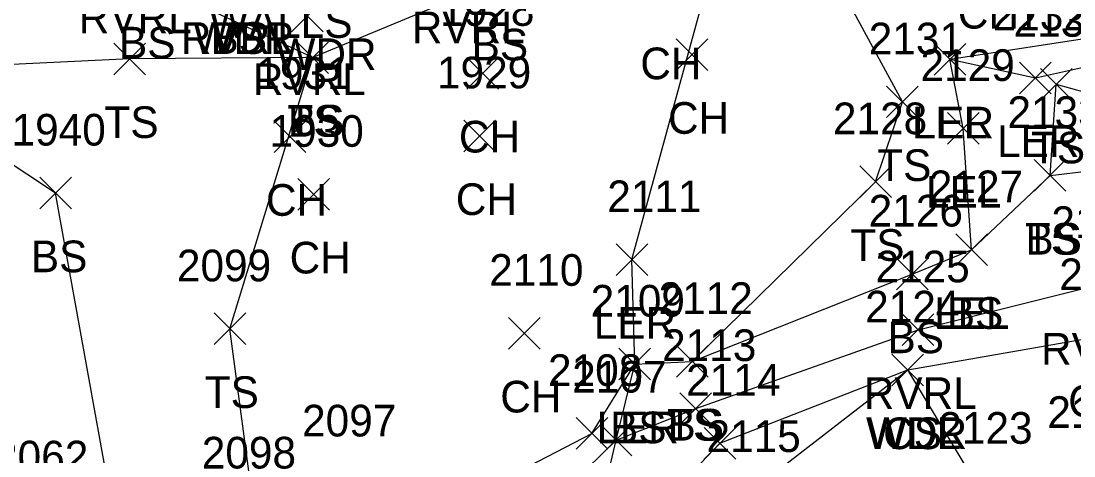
# Model space of a CAD drawing. Extents: x 1504228 to 1506103, y 437717 to 440106.
# Drawn here: x 1505135.1 to 1505201.5, y 438138 to 438165.5 of the extents above; entities that cross this region are included whole.
import ezdxf

# ---------------------------------------------------------------- set-up
doc = ezdxf.new("R2010")
doc.units = 0
for name, color, linetype in [('L_A', 7, 'Continuous'), ('L_I', 7, 'Continuous'), ('L_TIC', 7, 'Continuous'), ('LARO', 7, 'Continuous'), ('LAWA', 7, 'Continuous'), ('LAWE', 7, 'Continuous'), ('LELB', 7, 'Continuous')]:
    doc.layers.add(name, color=color, linetype=linetype)

msp = doc.modelspace()

# ---------------------------------------------------------------- linework, layer by layer
at = {"layer": 'L_TIC'}
for points in [[(1505152.153, 438164.832), (1505154.153, 438166.832)], [(1505154.153, 438164.832), (1505152.153, 438166.832)], [(1505176.436, 438162.385), (1505178.436, 438164.385)], [(1505178.436, 438162.385), (1505176.436, 438164.385)], [(1505140.943, 438162.117), (1505142.943, 438164.117)], [(1505142.943, 438162.117), (1505140.943, 438164.117)], [(1505152.497, 438162.2), (1505154.497, 438164.2)], [(1505154.497, 438162.2), (1505152.497, 438164.2)], [(1505152.497, 438162.2), (1505154.497, 438164.2)], [(1505154.497, 438162.2), (1505152.497, 438164.2)], [(1505192.725, 438162.089), (1505194.725, 438164.089)], [(1505194.725, 438162.089), (1505192.725, 438164.089)], [(1505192.725, 438162.089), (1505194.725, 438164.089)], [(1505194.725, 438162.089), (1505192.725, 438164.089)], [(1505163.235, 438161.203), (1505165.235, 438163.203)], [(1505165.235, 438161.203), (1505163.235, 438163.203)], [(1505198.113, 438160.918), (1505200.113, 438162.918)], [(1505200.113, 438160.918), (1505198.113, 438162.918)], [(1505199.429, 438160.515), (1505201.429, 438162.515)], [(1505201.429, 438160.515), (1505199.429, 438162.515)], [(1505189.722, 438159.403), (1505191.722, 438161.403)], [(1505191.722, 438159.403), (1505189.722, 438161.403)], [(1505193.566, 438157.722), (1505195.566, 438159.722)], [(1505195.566, 438157.722), (1505193.566, 438159.722)], [(1505151.061, 438157.205), (1505153.061, 438159.205)], [(1505153.061, 438157.205), (1505151.061, 438159.205)], [(1505163.041, 438157.254), (1505165.041, 438159.254)], [(1505165.041, 438157.254), (1505163.041, 438159.254)], [(1505188.028, 438154.358), (1505190.028, 438156.358)], [(1505190.028, 438154.358), (1505188.028, 438156.358)], [(1505199.044, 438154.753), (1505201.044, 438156.753)], [(1505201.044, 438154.753), (1505199.044, 438156.753)], [(1505199.044, 438154.753), (1505201.044, 438156.753)], [(1505201.044, 438154.753), (1505199.044, 438156.753)], [(1505136.265, 438153.64), (1505138.265, 438155.64)], [(1505138.265, 438153.64), (1505136.265, 438155.64)], [(1505152.552, 438153.563), (1505154.552, 438155.563)], [(1505154.552, 438153.563), (1505152.552, 438155.563)], [(1505194.084, 438150.064), (1505196.084, 438152.064)], [(1505196.084, 438150.064), (1505194.084, 438152.064)], [(1505194.084, 438150.064), (1505196.084, 438152.064)], [(1505196.084, 438150.064), (1505194.084, 438152.064)], [(1505172.651, 438149.434), (1505174.651, 438151.434)], [(1505174.651, 438149.434), (1505172.651, 438151.434)], [(1505190.339, 438148.526), (1505192.339, 438150.526)], [(1505192.339, 438148.526), (1505190.339, 438150.526)], [(1505147.272, 438145.065), (1505149.272, 438147.065)], [(1505149.272, 438145.065), (1505147.272, 438147.065)], [(1505190.715, 438145.002), (1505192.715, 438147.002)], [(1505192.715, 438145.002), (1505190.715, 438147.002)], [(1505165.851, 438144.782), (1505167.851, 438146.782)], [(1505167.851, 438144.782), (1505165.851, 438146.782)], [(1505176.453, 438143.004), (1505178.453, 438145.004)], [(1505178.453, 438143.004), (1505176.453, 438145.004)], [(1505176.453, 438143.004), (1505178.453, 438145.004)], [(1505178.453, 438143.004), (1505176.453, 438145.004)], [(1505172.824, 438142.837), (1505174.824, 438144.837)], [(1505174.824, 438142.837), (1505172.824, 438144.837)], [(1505172.824, 438142.837), (1505174.824, 438144.837)], [(1505174.824, 438142.837), (1505172.824, 438144.837)], [(1505190.063, 438142.467), (1505192.063, 438144.467)], [(1505192.063, 438142.467), (1505190.063, 438144.467)], [(1505190.063, 438142.467), (1505192.063, 438144.467)], [(1505192.063, 438142.467), (1505190.063, 438144.467)], [(1505190.063, 438142.467), (1505192.063, 438144.467)], [(1505192.063, 438142.467), (1505190.063, 438144.467)], [(1505176.677, 438140.032), (1505178.677, 438142.032)], [(1505178.677, 438140.032), (1505176.677, 438142.032)], [(1505170.122, 438138.456), (1505172.122, 438140.456)], [(1505172.122, 438138.456), (1505170.122, 438140.456)], [(1505171.649, 438138.038), (1505173.649, 438140.038)], [(1505173.649, 438138.038), (1505171.649, 438140.038)], [(1505171.649, 438138.038), (1505173.649, 438140.038)], [(1505173.649, 438138.038), (1505171.649, 438140.038)], [(1505178.199, 438137.842), (1505180.199, 438139.842)], [(1505180.199, 438137.842), (1505178.199, 438139.842)]]:
    msp.add_lwpolyline(points, dxfattribs=at)
at = {"layer": 'LARO'}
for points in [[(1505168.002, 438119.282), (1505172.649, 438139.038), (1505173.824, 438143.837), (1505173.651, 438150.434), (1505180.265, 438174.662)], [(1505195.084, 438151.064), (1505194.566, 438158.722), (1505193.725, 438163.089), (1505204.671, 438164.78), (1505213.345, 438166.691)], [(1505193.725, 438163.089), (1505199.113, 438161.918), (1505205.569, 438163.344), (1505208.365, 438156.74)]]:
    msp.add_lwpolyline(points, dxfattribs=at)
at = {"layer": 'LAWA'}
for points in [[(1505045.774, 438104.61), (1505061.758, 438093.168), (1505077.881, 438090.399), (1505093.504, 438098.641), (1505109.795, 438092.212), (1505131.29, 438100.118), (1505148.382, 438107.988), (1505158.417, 438108.861), (1505165.366, 438112.735), (1505169.869, 438120.164), (1505171.081, 438128.212), (1505172.704, 438131.996), (1505179.199, 438138.842), (1505191.063, 438143.467)], [(1505132.404, 438094.128), (1505156.755, 438083.861), (1505182.688, 438084.526), (1505192.198, 438117.824), (1505190.293, 438128.897), (1505195.68, 438135.804), (1505191.063, 438143.467)]]:
    msp.add_lwpolyline(points, dxfattribs=at)
at = {"layer": 'LAWE'}
msp.add_lwpolyline([(1505134.067, 438123.525), (1505138.547, 438125.629), (1505142.229, 438122.311), (1505147.195, 438119.679), (1505154.437, 438121.689), (1505161.461, 438128.08), (1505172.649, 438139.038), (1505177.677, 438141.032), (1505191.715, 438146.002), (1505202.906, 438148.803)], dxfattribs=at)
at = {"layer": 'LELB'}
for points in [[(1505190.754, 438180.051), (1505183.502, 438180.459), (1505172.002, 438176.044), (1505165.088, 438168.018), (1505153.497, 438163.2), (1505142.827, 438168.143), (1505121.603, 438174.613), (1505101.25, 438173.927), (1505080.769, 438178.505), (1505064.451, 438180.678)], [(1505177.453, 438144.004), (1505189.028, 438155.358), (1505190.722, 438160.403), (1505182.993, 438174.698)], [(1505153.497, 438163.2), (1505141.943, 438163.117), (1505128.828, 438162.493), (1505120.89, 438165.479), (1505101.813, 438129.775)], [(1505137.265, 438154.64), (1505120.89, 438165.479)], [(1505148.272, 438146.065), (1505153.497, 438163.2)], [(1505200.044, 438155.753), (1505200.429, 438161.515), (1505205.846, 438159.995), (1505208.365, 438156.74)], [(1505142.229, 438122.311), (1505147.715, 438122.555), (1505151.279, 438124.385), (1505158.09, 438132.695), (1505171.122, 438139.456), (1505173.824, 438143.837), (1505177.453, 438144.004), (1505191.339, 438149.526), (1505195.084, 438151.064), (1505200.044, 438155.753), (1505208.365, 438156.74), (1505216.536, 438157.155)], [(1505141.2, 438132.842), (1505137.265, 438154.64)], [(1505172.704, 438131.996), (1505180.482, 438135.284), (1505191.063, 438143.467), (1505202.746, 438145.507), (1505208.637, 438147.002), (1505213.787, 438148.55)], [(1505151.279, 438124.385), (1505149.834, 438134.242), (1505148.272, 438146.065)]]:
    msp.add_lwpolyline(points, dxfattribs=at)

# ---------------------------------------------------------------- texts
at = {"layer": 'L_A'}
for s, p in [('CH', (1505194.217, 438165.028)), ('RVRL', (1505138.727, 438164.739)), ('WALLS', (1505146.942, 438164.444)), ('RVRL', (1505159.751, 438164.103)), ('BS', (1505141.268, 438163.143)), ('RVRL', (1505145.17, 438163.433)), ('WDR', (1505145.966, 438163.433)), ('BS', (1505147.044, 438163.433)), ('BS', (1505163.529, 438163.018)), ('WDR', (1505151.143, 438162.414)), ('CH', (1505174.179, 438161.832)), ('RVRL', (1505149.72, 438160.832)), ('CH', (1505175.924, 438158.385)), ('TS', (1505140.352, 438158.117)), ('TS', (1505151.906, 438158.2)), ('BS', (1505151.938, 438158.2)), ('LER', (1505191.308, 438158.089)), ('LEL', (1505191.363, 438158.089)), ('CH', (1505162.724, 438157.203)), ('LER', (1505196.696, 438156.918)), ('TS', (1505198.839, 438156.515)), ('TS', (1505189.132, 438155.403)), ('LEL', (1505192.204, 438153.722)), ('CH', (1505150.549, 438153.205)), ('CH', (1505162.529, 438153.254)), ('TS', (1505187.437, 438150.358)), ('TS', (1505198.454, 438150.753)), ('BS', (1505198.485, 438150.753)), ('BS', (1505135.706, 438149.64)), ('CH', (1505152.04, 438149.563)), ('LEL', (1505192.721, 438146.064)), ('BS', (1505193.525, 438146.064)), ('LER', (1505171.234, 438145.434)), ('BS', (1505189.78, 438144.526)), ('RVRL', (1505199.473, 438143.803)), ('TS', (1505146.681, 438141.065)), ('CH', (1505165.339, 438140.782)), ('RVRL', (1505188.282, 438141.002)), ('CS', (1505201.187, 438140.507)), ('TS', (1505175.863, 438139.004)), ('BS', (1505175.894, 438139.004)), ('LER', (1505171.406, 438138.837)), ('BS', (1505172.265, 438138.837)), ('WDR', (1505188.425, 438138.467)), ('WDL', (1505188.48, 438138.467)), ('CS', (1505189.504, 438138.467))]:
    msp.add_text(s, height=2, dxfattribs=at).set_placement(p)
at = {"layer": 'L_I'}
for s, p in [('1928', (1505161.542, 438165.203)), ('2132', (1505196.421, 438164.918)), ('2134', (1505197.736, 438164.515)), ('2131', (1505188.596, 438163.403)), ('2129', (1505191.865, 438161.722)), ('1931', (1505149.935, 438161.205)), ('1929', (1505161.341, 438161.254)), ('2128', (1505186.335, 438158.358)), ('2133', (1505197.352, 438158.753)), ('2133', (1505197.352, 438158.753)), ('1940', (1505134.486, 438157.64)), ('1930', (1505150.772, 438157.563)), ('2127', (1505192.391, 438154.064)), ('2127', (1505192.391, 438154.064)), ('2111', (1505172.092, 438153.434)), ('2126', (1505188.591, 438152.526)), ('2140', (1505200.126, 438151.803)), ('2099', (1505144.925, 438149.065)), ('2125', (1505189.022, 438149.002)), ('2110', (1505164.638, 438148.782)), ('2141', (1505200.62, 438148.507)), ('2112', (1505175.327, 438147.004)), ('2112', (1505175.327, 438147.004)), ('2109', (1505171.044, 438146.837)), ('2109', (1505171.044, 438146.837)), ('2124', (1505188.37, 438146.467)), ('2124', (1505188.37, 438146.467)), ('2124', (1505188.37, 438146.467)), ('2113', (1505175.551, 438144.032)), ('2108', (1505168.351, 438142.456)), ('2107', (1505169.877, 438142.038)), ('2107', (1505169.877, 438142.038)), ('2114', (1505177.073, 438141.842)), ('2150', (1505199.869, 438139.805)), ('2097', (1505152.825, 438139.267)), ('2123', (1505192.987, 438138.804)), ('2123', (1505192.987, 438138.804)), ('2115', (1505178.356, 438138.284)), ('2062', (1505133.384, 438136.995)), ('2098', (1505146.495, 438137.242))]:
    msp.add_text(s, height=2, dxfattribs=at).set_placement(p)

doc.saveas('drawing.dxf')
